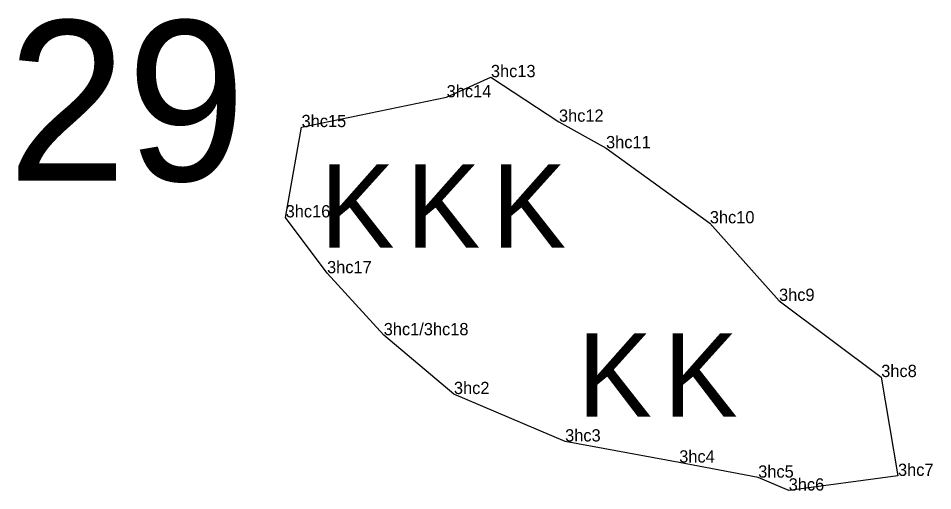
# Model space of a CAD drawing. Extents: x 2072529 to 2268812, y 436423 to 470008.
# Drawn here: x 2094811.4 to 2095184.3, y 459691.1 to 459883.9 of the extents above; entities that cross this region are included whole.
import ezdxf

# ---------------------------------------------------------------- set-up
doc = ezdxf.new("R2010")
doc.units = 0
for name, color, linetype in [('Old_Level_20', 7, 'Continuous'), ('Old_Level_52', 7, 'Continuous'), ('Old_Level_55', 7, 'Continuous'), ('Old_Level_60', 7, 'Continuous'), ('Old_Level_62', 7, 'Continuous')]:
    doc.layers.add(name, color=color, linetype=linetype)

msp = doc.modelspace()

# ---------------------------------------------------------------- linework, layer by layer
at = {"layer": 'Old_Level_20'}
for p, q in [((2095004.132, 459859.866), (2095004.132, 459859.866)), ((2094986.071, 459851.642), (2094986.071, 459851.642)), ((2095031.886, 459841.668), (2095031.886, 459841.668)), ((2094926.89, 459839.481), (2094926.89, 459839.481)), ((2095051.09, 459830.85), (2095051.09, 459830.85)), ((2094920.41, 459802.631), (2094920.41, 459802.631)), ((2095093.414, 459800.204), (2095093.414, 459800.204)), ((2094937.309, 459779.833), (2094937.309, 459779.833)), ((2095121.641, 459768.542), (2095121.641, 459768.542)), ((2094960.409, 459754.533), (2094960.409, 459754.533)), ((2095163.325, 459737.455), (2095163.325, 459737.455)), ((2094989.042, 459730.517), (2094989.042, 459730.517)), ((2095034.404, 459711.16), (2095034.404, 459711.16)), ((2095080.935, 459702.555), (2095080.935, 459702.555)), ((2095113.144, 459696.403), (2095113.144, 459696.403)), ((2095170.162, 459697.11), (2095170.162, 459697.11)), ((2095125.575, 459691.128), (2095125.575, 459691.128))]:
    msp.add_line(p, q, dxfattribs=at)
at = {"layer": 'Old_Level_52'}
msp.add_lwpolyline([(2094926.89, 459839.481), (2094986.071, 459851.642), (2095004.132, 459859.866), (2095031.886, 459841.668), (2095051.09, 459830.85), (2095093.414, 459800.204), (2095121.641, 459768.542), (2095163.325, 459737.455), (2095170.162, 459697.11), (2095125.575, 459691.128), (2095113.144, 459696.403), (2095080.935, 459702.555), (2095034.404, 459711.16), (2094989.042, 459730.517), (2094960.409, 459754.533), (2094937.309, 459779.833), (2094920.41, 459802.631)], close=True, dxfattribs=at)

# ---------------------------------------------------------------- texts
at = {"layer": 'Old_Level_55'}
for p in [(2094934.515, 459790.234), (2094969.515, 459790.234), (2095004.515, 459790.234), (2095039.515, 459721.234), (2095074.515, 459721.234)]:
    msp.add_text('K', height=34, dxfattribs=at).set_placement(p)
at = {"layer": 'Old_Level_60'}
for s, p in [('3hc13', (2095004.132, 459859.866)), ('3hc14', (2094986.071, 459851.642)), ('3hc12', (2095031.886, 459841.668)), ('3hc15', (2094926.89, 459839.481)), ('3hc11', (2095051.09, 459830.85)), ('3hc16', (2094920.41, 459802.631)), ('3hc10', (2095093.414, 459800.204)), ('3hc17', (2094937.309, 459779.833)), ('3hc9', (2095121.641, 459768.542)), ('3hc1/3hc18', (2094960.409, 459754.533)), ('3hc8', (2095163.325, 459737.455)), ('3hc2', (2094989.042, 459730.517)), ('3hc3', (2095034.404, 459711.16)), ('3hc4', (2095080.935, 459702.555)), ('3hc5', (2095113.144, 459696.403)), ('3hc7', (2095170.162, 459697.11)), ('3hc6', (2095125.575, 459691.128))]:
    msp.add_text(s, height=5, dxfattribs=at).set_placement(p)
at = {"layer": 'Old_Level_62'}
msp.add_text('29', height=65.34, dxfattribs=at).set_placement((2094806.967, 459817.588))

doc.saveas('drawing.dxf')
